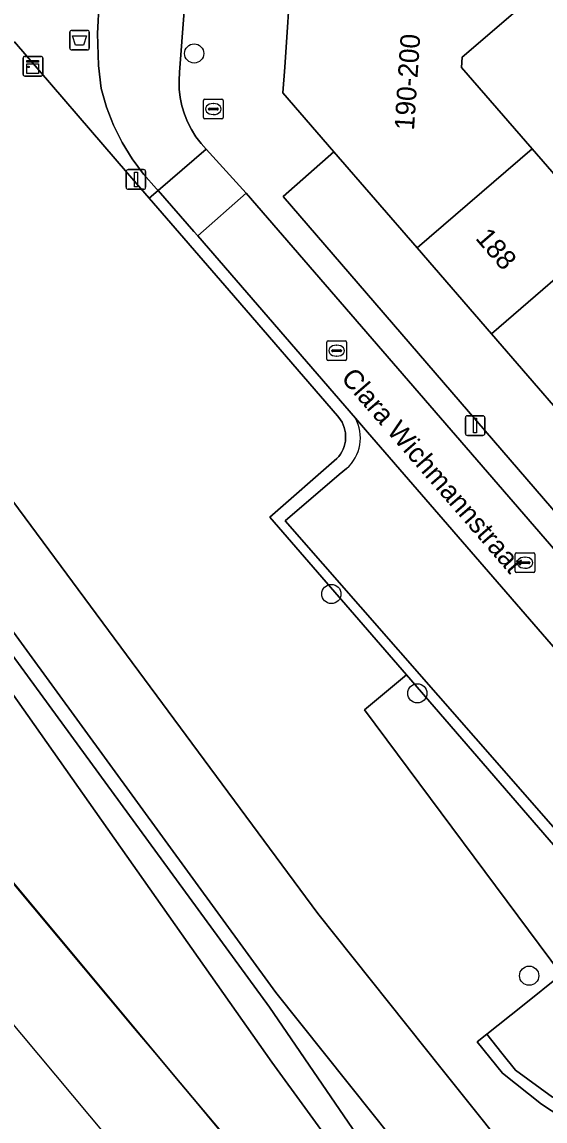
# Model space of a CAD drawing. Extents: x 160304 to 160955, y 383684 to 384161.
# Drawn here: x 160353.3 to 160380, y 383999.7 to 384055.7 of the extents above; entities that cross this region are included whole.
import ezdxf

# ---------------------------------------------------------------- set-up
doc = ezdxf.new("R2010")
doc.units = 0
for name, color, linetype in [('IMGEO_Afvalbak', 7, 'Continuous'), ('IMGEO_Boom', 7, 'Continuous'), ('IMGEO_Brandkraan', 7, 'Continuous'), ('IMGEO_Erf', 7, 'Continuous'), ('IMGEO_Geluidsscherm', 7, 'Continuous'), ('IMGEO_Grasland_overig', 7, 'Continuous'), ('IMGEO_Greppel_droge_sloot', 7, 'Continuous'), ('IMGEO_Groenvoorziening', 7, 'Continuous'), ('IMGEO_Hek', 7, 'Continuous'), ('IMGEO_Kast', 7, 'Continuous'), ('IMGEO_Kolk', 7, 'Continuous'), ('IMGEO_Lichtmast', 7, 'Continuous'), ('IMGEO_Openbare_ruimte_label', 7, 'Continuous'), ('IMGEO_Pand', 7, 'Continuous'), ('IMGEO_Pand_nummerreeks', 7, 'Continuous'), ('IMGEO_Parkeervlak_open', 7, 'Continuous'), ('IMGEO_Rijbaan_lokaal_open', 7, 'Continuous'), ('IMGEO_Spoor', 7, 'Continuous'), ('IMGEO_Spoorbaan_halfverhard', 7, 'Continuous'), ('IMGEO_Struiken', 7, 'Continuous'), ('IMGEO_Voetpad_halfverhard', 7, 'Continuous'), ('IMGEO_Voetpad_open', 7, 'Continuous')]:
    doc.layers.add(name, color=color, linetype=linetype)

msp = doc.modelspace()

# ---------------------------------------------------------------- linework, layer by layer
at = {"layer": 'IMGEO_Afvalbak'}
for p, q in [((160355.774, 384054.343), (160355.774, 384055.143)), ((160355.774, 384055.143), (160355.774, 384054.343)), ((160355.874, 384055.243), (160356.664, 384055.243)), ((160356.664, 384055.243), (160355.874, 384055.243)), ((160356.764, 384055.143), (160356.764, 384054.343)), ((160356.764, 384054.343), (160356.764, 384055.143)), ((160356.664, 384054.243), (160355.874, 384054.243)), ((160355.874, 384054.243), (160356.664, 384054.243))]:
    msp.add_line(p, q, dxfattribs=at)
msp.add_lwpolyline([(160355.917, 384054.957), (160356.621, 384054.957), (160356.472, 384054.487), (160356.066, 384054.487), (160355.917, 384054.957)], dxfattribs=at)
for centre, start, end in [((160355.874, 384055.143), 90, 180), ((160355.874, 384055.143), 90, 180), ((160356.664, 384055.143), 0, 90), ((160356.664, 384055.143), 360, 90), ((160355.874, 384054.343), 180, 270), ((160355.874, 384054.343), 180, 270), ((160356.664, 384054.343), 270, 0), ((160356.664, 384054.343), 270, 0)]:
    msp.add_arc(centre, 0.1, start, end, dxfattribs=at)
at = {"layer": 'IMGEO_Boom'}
for centre in [(160362.105, 384054.066), (160369.089, 384026.527), (160373.464, 384021.465), (160379.158, 384007.078)]:
    msp.add_circle(centre, 0.489, dxfattribs=at)
at = {"layer": 'IMGEO_Brandkraan'}
for p, q in [((160362.579, 384050.809), (160362.579, 384051.661)), ((160362.654, 384051.735), (160363.506, 384051.735)), ((160362.838, 384051.229), (160362.838, 384051.241)), ((160363.276, 384051.192), (160362.878, 384051.192)), ((160362.881, 384051.278), (160363.279, 384051.278)), ((160363.067, 384051.515), (160363.092, 384051.515)), ((160363.322, 384051.241), (160363.322, 384051.229)), ((160363.58, 384051.661), (160363.58, 384050.809)), ((160363.506, 384050.735), (160362.654, 384050.735)), ((160363.09, 384050.955), (160363.065, 384050.955))]:
    msp.add_line(p, q, dxfattribs=at)
for points in [[(160362.579, 384050.809), (160362.579, 384051.661)], [(160362.654, 384051.735), (160363.506, 384051.735)], [(160363.58, 384051.661), (160363.58, 384050.809)], [(160363.506, 384050.735), (160362.654, 384050.735)]]:
    msp.add_lwpolyline(points, dxfattribs=at)
for centre, radius, start, end in [((160362.656, 384051.659), 0.0765, 91.552, 178.448), ((160362.656, 384051.659), 0.0765, 91.552, 178.448), ((160362.878, 384051.238), 0.0403, 85.8775, 175.7526), ((160362.875, 384051.228), 0.0366, 178.938, 274.7102), ((160363.279, 384051.235), 0.043, 264.8664, 352.4533), ((160363.283, 384051.24), 0.0386, 1.7309, 96.639), ((160363.504, 384051.659), 0.0765, 1.552, 88.448), ((160363.504, 384051.659), 0.0765, 1.552, 88.448), ((160362.656, 384050.811), 0.0765, 181.552, 268.448), ((160362.656, 384050.811), 0.0765, 181.552, 268.448), ((160363.504, 384050.811), 0.0765, 271.552, 358.448), ((160363.504, 384050.811), 0.0765, 271.552, 358.448)]:
    msp.add_arc(centre, radius, start, end, dxfattribs=at)
for centre, major_axis, ratio, start_param, end_param in [((160363.066, 384051.235), (-0.387, 0.002), 0.722429, 4.712389, 7.853982), ((160363.091, 384051.235), (-0.39, 0.002), 0.717154, 1.570796, 4.712389)]:
    msp.add_ellipse(centre, major_axis=major_axis, ratio=ratio, start_param=start_param, end_param=end_param, dxfattribs=at)
at = {"layer": 'IMGEO_Erf'}
for points in [[(160379.769, 384057.349), (160375.75, 384053.876), (160375.721, 384053.359), (160379.304, 384049.215), (160383.087, 384044.841)], [(160380.948, 384035.498), (160377.241, 384039.785), (160373.455, 384044.164), (160369.22, 384049.062), (160366.633, 384046.782), (160406.925, 384000)]]:
    msp.add_lwpolyline(points, dxfattribs=at)
at = {"layer": 'IMGEO_Geluidsscherm'}
msp.add_lwpolyline([(160337.283, 384030.458), (160359.047, 384004.381), (160361.118, 384001.945), (160367.22, 383994.594), (160379.095, 383980.475), (160394.831, 383961.695), (160403.665, 383951.091), (160407.582, 383946.563), (160411.468, 383942.027)], dxfattribs=at)
at = {"layer": 'IMGEO_Grasland_overig'}
msp.add_lwpolyline([(160383.147, 383981.543), (160377.767, 383988.161), (160373.505, 383994.394), (160365.932, 384005.469), (160340.965, 384039.679), (160336.678, 384040.252), (160336.228, 384040.312), (160333.858, 384038.484), (160333.795, 384038.435), (160338.753, 384038.065), (160342.046, 384035.848), (160346.35, 384030.668), (160352.129, 384022.462), (160366.05, 384002.667), (160369.822, 383997.497), (160373.947, 383992.091), (160387.835, 383974.261)], dxfattribs=at)
at = {"layer": 'IMGEO_Greppel_droge_sloot'}
for points in [[(160500, 383868.292), (160499.844, 383868.426), (160491.37, 383875.548), (160482.322, 383883.58), (160480.673, 383885.044), (160471.059, 383893.924), (160455.21, 383909.411), (160438.969, 383926.193), (160430.579, 383935.188), (160416.266, 383951.788), (160406.97, 383963.092), (160389.971, 383983.164), (160382.21, 383992.911), (160376.565, 384000), (160374.735, 384002.298), (160368.404, 384010.249), (160347.988, 384037.853)], [(160346.589, 384036.832), (160352.018, 384025.775), (160366.262, 384006.221), (160371.217, 384000), (160386.494, 383980.821), (160404.058, 383959.794), (160413.605, 383948.881), (160427.491, 383932.216), (160436.096, 383922.678), (160452.087, 383906.656), (160468.372, 383890.76), (160477.984, 383881.802), (160489.609, 383871.764), (160495.305, 383866.693)]]:
    msp.add_lwpolyline(points, dxfattribs=at)
at = {"layer": 'IMGEO_Groenvoorziening'}
for points in [[(160381.32, 383999.528), (160379.778, 384000.533), (160377.796, 384002.111), (160376.517, 384003.717), (160376.999, 384004.101), (160378.817, 384005.548), (160380.812, 384007.137), (160370.777, 384020.632), (160372.913, 384022.406), (160365.964, 384030.447), (160369.372, 384033.427), (160369.466, 384033.534), (160369.55, 384033.649), (160369.624, 384033.771), (160369.686, 384033.899), (160369.736, 384034.033), (160369.775, 384034.17), (160369.801, 384034.31), (160369.814, 384034.452), (160369.815, 384034.594), (160369.803, 384034.736), (160369.778, 384034.876), (160369.741, 384035.014), (160369.692, 384035.148), (160369.631, 384035.276), (160369.559, 384035.399), (160369.476, 384035.515), (160369.405, 384035.599), (160363.882, 384041.987), (160359.817, 384046.689), (160358.706, 384047.974), (160352.956, 384054.651)], [(160340.965, 384039.679), (160365.932, 384005.469), (160373.505, 383994.394)], [(160347.988, 384037.853), (160368.404, 384010.249), (160374.735, 384002.298), (160376.565, 384000), (160382.21, 383992.911), (160389.971, 383983.164), (160406.97, 383963.092), (160416.266, 383951.788), (160430.579, 383935.188), (160438.969, 383926.193), (160455.21, 383909.411), (160471.059, 383893.924), (160480.673, 383885.044), (160482.322, 383883.58), (160491.37, 383875.548), (160499.844, 383868.426), (160500, 383868.292)], [(160495.305, 383866.693), (160489.609, 383871.764), (160477.984, 383881.802), (160468.372, 383890.76), (160452.087, 383906.656), (160436.096, 383922.678), (160427.491, 383932.216), (160413.605, 383948.881), (160404.058, 383959.794), (160386.494, 383980.821), (160371.217, 384000), (160366.262, 384006.221), (160352.018, 384025.775), (160346.589, 384036.832)], [(160386.36, 384006.845), (160372.913, 384022.406), (160370.777, 384020.632), (160380.812, 384007.137), (160378.817, 384005.548), (160376.999, 384004.101), (160377.765, 384003.139), (160378.468, 384002.269), (160380.346, 384000.883)]]:
    msp.add_lwpolyline(points, dxfattribs=at)
at = {"layer": 'IMGEO_Hek'}
for points in [[(160336.228, 384040.312), (160342.207, 384044.937), (160344.09, 384046.619), (160346.951, 384049.435), (160352.956, 384054.651), (160358.706, 384047.974)], [(160496.977, 383862.925), (160487.621, 383870.467), (160450.658, 383905.135), (160446.69, 383908.992), (160442.778, 383912.907), (160435.125, 383920.904), (160425.857, 383931.082), (160402.015, 383958.333), (160377.767, 383988.161), (160365.932, 384005.469), (160340.965, 384039.679), (160336.678, 384040.252)]]:
    msp.add_lwpolyline(points, dxfattribs=at)
at = {"layer": 'IMGEO_Kast'}
for p, q in [((160353.392, 384052.992), (160353.392, 384053.833)), ((160353.392, 384053.833), (160353.392, 384052.992)), ((160353.467, 384053.917), (160354.308, 384053.917)), ((160354.308, 384053.917), (160353.467, 384053.917)), ((160354.392, 384053.842), (160354.392, 384053.001)), ((160354.392, 384053.001), (160354.392, 384053.842)), ((160354.317, 384052.917), (160353.476, 384052.917)), ((160353.476, 384052.917), (160354.317, 384052.917))]:
    msp.add_line(p, q, dxfattribs=at)
for points in [[(160353.587, 384053.707), (160354.187, 384053.707), (160354.187, 384053.622), (160353.587, 384053.622), (160353.587, 384053.707)], [(160353.587, 384053.532), (160354.187, 384053.532), (160354.187, 384053.043), (160353.587, 384053.043), (160353.587, 384053.532)]]:
    msp.add_lwpolyline(points, dxfattribs=at)
msp.add_circle((160353.671, 384053.381), 0.0377, dxfattribs=at)
for centre, start, end in [((160353.47, 384053.839), 92.4484, 184.2845), ((160353.47, 384053.839), 92.4484, 184.2845), ((160354.314, 384053.839), 2.4484, 94.2845), ((160354.314, 384053.839), 2.4484, 94.2845), ((160353.47, 384052.995), 182.4484, 274.2845), ((160353.47, 384052.995), 182.4484, 274.2845), ((160354.314, 384052.995), 272.4484, 4.2845), ((160354.314, 384052.995), 272.4484, 4.2845)]:
    msp.add_arc(centre, 0.0779, start, end, dxfattribs=at)
at = {"layer": 'IMGEO_Kolk'}
for p, q in [((160368.932, 384039.423), (160369.784, 384039.423)), ((160368.857, 384038.497), (160368.857, 384039.349)), ((160369.116, 384038.917), (160369.116, 384038.929)), ((160369.554, 384038.88), (160369.156, 384038.88)), ((160369.159, 384038.966), (160369.557, 384038.966)), ((160369.345, 384039.203), (160369.37, 384039.203)), ((160369.6, 384038.929), (160369.6, 384038.917)), ((160369.858, 384039.349), (160369.858, 384038.497)), ((160369.784, 384038.423), (160368.932, 384038.423)), ((160369.368, 384038.643), (160369.343, 384038.643)), ((160378.444, 384027.695), (160378.444, 384028.547)), ((160378.519, 384028.621), (160379.371, 384028.621)), ((160378.932, 384028.401), (160378.957, 384028.401)), ((160379.445, 384028.547), (160379.445, 384027.695)), ((160378.703, 384028.115), (160378.703, 384028.127)), ((160379.141, 384028.078), (160378.743, 384028.078)), ((160378.746, 384028.164), (160379.144, 384028.164)), ((160378.955, 384027.841), (160378.93, 384027.841)), ((160379.187, 384028.127), (160379.187, 384028.115)), ((160379.371, 384027.621), (160378.519, 384027.621))]:
    msp.add_line(p, q, dxfattribs=at)
for points in [[(160368.932, 384039.423), (160369.784, 384039.423)], [(160368.857, 384038.497), (160368.857, 384039.349)], [(160369.858, 384039.349), (160369.858, 384038.497)], [(160369.784, 384038.423), (160368.932, 384038.423)], [(160378.444, 384027.695), (160378.444, 384028.547)], [(160378.519, 384028.621), (160379.371, 384028.621)], [(160379.445, 384028.547), (160379.445, 384027.695)], [(160379.371, 384027.621), (160378.519, 384027.621)]]:
    msp.add_lwpolyline(points, dxfattribs=at)
for centre, radius, start, end in [((160368.934, 384039.347), 0.0765, 91.552, 178.448), ((160368.934, 384039.347), 0.0765, 91.552, 178.448), ((160369.782, 384039.347), 0.0765, 1.552, 88.448), ((160369.782, 384039.347), 0.0765, 1.552, 88.448), ((160369.156, 384038.926), 0.0403, 85.8775, 175.7526), ((160369.153, 384038.916), 0.0366, 178.938, 274.7102), ((160369.557, 384038.923), 0.043, 264.8664, 352.4533), ((160369.561, 384038.928), 0.0386, 1.7309, 96.639), ((160368.934, 384038.499), 0.0765, 181.552, 268.448), ((160368.934, 384038.499), 0.0765, 181.552, 268.448), ((160369.782, 384038.499), 0.0765, 271.552, 358.448), ((160369.782, 384038.499), 0.0765, 271.552, 358.448), ((160378.521, 384028.545), 0.0765, 91.552, 178.448), ((160378.521, 384028.545), 0.0765, 91.552, 178.448), ((160379.369, 384028.545), 0.0765, 1.552, 88.448), ((160379.369, 384028.545), 0.0765, 1.552, 88.448), ((160378.521, 384027.697), 0.0765, 181.552, 268.448), ((160378.521, 384027.697), 0.0765, 181.552, 268.448), ((160378.743, 384028.124), 0.0403, 85.8775, 175.7526), ((160378.74, 384028.114), 0.0366, 178.938, 274.7102), ((160379.144, 384028.121), 0.043, 264.8664, 352.4533), ((160379.148, 384028.126), 0.0386, 1.7309, 96.639), ((160379.369, 384027.697), 0.0765, 271.552, 358.448), ((160379.369, 384027.697), 0.0765, 271.552, 358.448)]:
    msp.add_arc(centre, radius, start, end, dxfattribs=at)
for centre, major_axis, ratio, start_param, end_param in [((160369.344, 384038.923), (-0.387, 0.002), 0.722429, 4.712389, 7.853982), ((160369.369, 384038.923), (-0.39, 0.002), 0.717154, 1.570796, 4.712389), ((160378.931, 384028.121), (-0.387, 0.002), 0.722429, 4.712389, 7.853982), ((160378.956, 384028.121), (-0.39, 0.002), 0.717154, 1.570796, 4.712389)]:
    msp.add_ellipse(centre, major_axis=major_axis, ratio=ratio, start_param=start_param, end_param=end_param, dxfattribs=at)
at = {"layer": 'IMGEO_Lichtmast'}
for p, q in [((160358.643, 384047.246), (160358.643, 384048.046)), ((160358.643, 384048.046), (160358.643, 384047.246)), ((160358.743, 384048.146), (160359.533, 384048.146)), ((160359.533, 384048.146), (160358.743, 384048.146)), ((160359.633, 384048.046), (160359.633, 384047.246)), ((160359.633, 384047.246), (160359.633, 384048.046)), ((160359.533, 384047.146), (160358.743, 384047.146)), ((160358.743, 384047.146), (160359.533, 384047.146)), ((160375.911, 384034.706), (160375.911, 384035.506)), ((160375.911, 384035.506), (160375.911, 384034.706)), ((160376.011, 384035.606), (160376.801, 384035.606)), ((160376.801, 384035.606), (160376.011, 384035.606)), ((160376.901, 384035.506), (160376.901, 384034.706)), ((160376.901, 384034.706), (160376.901, 384035.506)), ((160376.801, 384034.606), (160376.011, 384034.606)), ((160376.011, 384034.606), (160376.801, 384034.606))]:
    msp.add_line(p, q, dxfattribs=at)
for points in [[(160359.063, 384048.021), (160359.213, 384048.021), (160359.213, 384047.271), (160359.063, 384047.271), (160359.063, 384048.021)], [(160376.331, 384035.481), (160376.481, 384035.481), (160376.481, 384034.731), (160376.331, 384034.731), (160376.331, 384035.481)]]:
    msp.add_lwpolyline(points, dxfattribs=at)
for centre, start, end in [((160358.743, 384048.046), 90, 180), ((160358.743, 384048.046), 90, 180), ((160359.533, 384048.046), 0, 90), ((160359.533, 384048.046), 360, 90), ((160358.743, 384047.246), 180, 270), ((160358.743, 384047.246), 180, 270), ((160359.533, 384047.246), 270, 0), ((160359.533, 384047.246), 270, 0), ((160376.011, 384035.506), 90, 180), ((160376.011, 384035.506), 90, 180), ((160376.801, 384035.506), 0, 90), ((160376.801, 384035.506), 360, 90), ((160376.011, 384034.706), 180, 270), ((160376.011, 384034.706), 180, 270), ((160376.801, 384034.706), 270, 0), ((160376.801, 384034.706), 270, 0)]:
    msp.add_arc(centre, 0.1, start, end, dxfattribs=at)
at = {"layer": 'IMGEO_Pand'}
for points in [[(160379.769, 384057.349), (160374.719, 384063.189), (160370.867, 384059.859), (160366.918, 384056.444), (160366.832, 384055.157), (160366.712, 384053.361), (160366.625, 384052.063), (160369.22, 384049.062), (160373.455, 384044.164), (160379.304, 384049.215), (160375.721, 384053.359), (160375.75, 384053.876)], [(160383.087, 384044.841), (160379.304, 384049.215), (160373.455, 384044.164), (160377.241, 384039.785)], [(160386.794, 384040.554), (160386.695, 384040.669), (160389.03, 384042.688), (160385.422, 384046.86), (160383.087, 384044.841), (160377.241, 384039.785), (160380.948, 384035.498)]]:
    msp.add_lwpolyline(points, close=True, dxfattribs=at)
at = {"layer": 'IMGEO_Parkeervlak_open'}
for points in [[(160370.932, 384034.776), (160370.313, 384035.491)], [(160391.959, 384010.465), (160391.267, 384011.265), (160370.932, 384034.776)], [(160369.862, 384032.915), (160369.487, 384032.615), (160366.739, 384030.257), (160378.355, 384016.973), (160386.37, 384007.804), (160389.465, 384010.549)]]:
    msp.add_lwpolyline(points, dxfattribs=at)
msp.add_arc((160368.455, 384034.489), 2.111, 311.7972, 28.3417, dxfattribs=at)
at = {"layer": 'IMGEO_Rijbaan_lokaal_open'}
msp.add_lwpolyline([(160357.261, 384056.709), (160357.176, 384055.08), (160357.237, 384053.449), (160357.372, 384052.275), (160357.644, 384051.331), (160357.999, 384050.416), (160358.434, 384049.535), (160358.947, 384048.697), (160359.532, 384047.909), (160360.185, 384047.175), (160360.274, 384047.085), (160362.707, 384049.198), (160362.453, 384049.48), (160362.192, 384049.825), (160361.962, 384050.192), (160361.766, 384050.578), (160361.606, 384050.98), (160361.482, 384051.394), (160361.395, 384051.818), (160361.347, 384052.248), (160361.337, 384052.681), (160361.366, 384053.113), (160361.837, 384059.349)], dxfattribs=at)
for points in [[(160364.754, 384046.943), (160362.707, 384049.198), (160360.274, 384047.085), (160362.095, 384044.995), (160362.283, 384044.777)], [(160364.754, 384046.943), (160362.283, 384044.777), (160370.313, 384035.491), (160370.932, 384034.776), (160391.267, 384011.265), (160391.959, 384010.465), (160395.114, 384006.817), (160397.588, 384008.955)]]:
    msp.add_lwpolyline(points, close=True, dxfattribs=at)
at = {"layer": 'IMGEO_Spoor'}
msp.add_lwpolyline([(160328.515, 384033.851), (160343.699, 384015.574), (160382.041, 383969.697), (160396.087, 383952.913), (160407.879, 383939.037)], dxfattribs=at)
at = {"layer": 'IMGEO_Spoorbaan_halfverhard'}
msp.add_lwpolyline([(160394.029, 383962.815), (160361.118, 384001.945), (160334.486, 384033.929)], dxfattribs=at)
at = {"layer": 'IMGEO_Struiken'}
msp.add_lwpolyline([(160332.154, 384036.813), (160332.113, 384036.783), (160334.486, 384033.929), (160361.118, 384001.945), (160394.029, 383962.815), (160411.599, 383942.138), (160411.6, 383942.137), (160413.502, 383943.721), (160409.451, 383948.285), (160400.807, 383958.262), (160394.541, 383965.796), (160387.835, 383974.261), (160373.947, 383992.091), (160369.822, 383997.497), (160366.05, 384002.667), (160352.129, 384022.462), (160346.35, 384030.668), (160342.046, 384035.848), (160338.753, 384038.065), (160333.795, 384038.435), (160332.314, 384037.293), (160332.485, 384037.061)], close=True, dxfattribs=at)
at = {"layer": 'IMGEO_Voetpad_halfverhard'}
msp.add_lwpolyline([(160376.999, 384004.101), (160376.517, 384003.717), (160377.796, 384002.111), (160379.778, 384000.533), (160381.32, 383999.528), (160384.211, 383998.05), (160385.207, 383997.523), (160385.733, 383997.245), (160386.459, 383996.631), (160386.679, 383997.251), (160385.953, 383997.763), (160385.258, 383998.124), (160384.379, 383998.563), (160383.553, 383998.976), (160382.213, 383999.699), (160380.346, 384000.883), (160378.468, 384002.269), (160377.765, 384003.139)], close=True, dxfattribs=at)
at = {"layer": 'IMGEO_Voetpad_open'}
for points in [[(160361.837, 384059.349), (160361.366, 384053.113), (160361.337, 384052.681), (160361.347, 384052.248), (160361.395, 384051.818), (160361.482, 384051.394), (160361.606, 384050.98), (160361.766, 384050.578), (160361.962, 384050.192), (160362.192, 384049.825), (160362.453, 384049.48), (160362.707, 384049.198), (160364.754, 384046.943), (160397.588, 384008.955)], [(160352.956, 384054.651), (160358.706, 384047.974), (160359.817, 384046.689), (160360.274, 384047.085), (160360.185, 384047.175), (160359.532, 384047.909), (160358.947, 384048.697), (160358.434, 384049.535), (160357.999, 384050.416), (160357.644, 384051.331), (160357.372, 384052.275), (160357.237, 384053.449), (160357.176, 384055.08), (160357.261, 384056.709)], [(160406.925, 384000), (160366.633, 384046.782), (160369.22, 384049.062), (160366.625, 384052.063), (160366.712, 384053.361), (160366.832, 384055.157), (160366.918, 384056.444)], [(160370.313, 384035.491), (160362.283, 384044.777), (160362.095, 384044.995), (160360.274, 384047.085), (160359.817, 384046.689), (160363.882, 384041.987), (160369.405, 384035.599), (160369.476, 384035.515), (160369.559, 384035.399), (160369.631, 384035.276), (160369.692, 384035.148), (160369.741, 384035.014), (160369.778, 384034.876), (160369.803, 384034.736), (160369.815, 384034.594), (160369.814, 384034.452), (160369.801, 384034.31), (160369.775, 384034.17), (160369.736, 384034.033), (160369.686, 384033.899), (160369.624, 384033.771), (160369.55, 384033.649), (160369.466, 384033.534), (160369.372, 384033.427), (160365.964, 384030.447), (160372.913, 384022.406), (160386.36, 384006.845)], [(160369.487, 384032.615), (160369.862, 384032.915)], [(160389.465, 384010.549), (160386.37, 384007.804), (160378.355, 384016.973), (160366.739, 384030.257), (160369.487, 384032.615)]]:
    msp.add_lwpolyline(points, dxfattribs=at)
msp.add_arc((160368.455, 384034.489), 2.111, 311.7972, 28.3417, dxfattribs=at)

# ---------------------------------------------------------------- texts
at = {"layer": 'IMGEO_Openbare_ruimte_label'}
msp.add_text('Clara Wichmannstraat', height=1, rotation=310.8624, dxfattribs=at).set_placement((160369.535, 384037.501))
at = {"layer": 'IMGEO_Pand_nummerreeks'}
for s, rotation, p in [('190-200', 86.1786, (160373.293, 384050.13)), ('188', 310.8517, (160376.381, 384044.636))]:
    msp.add_text(s, height=1, rotation=rotation, dxfattribs=at).set_placement(p)

doc.saveas('drawing.dxf')
